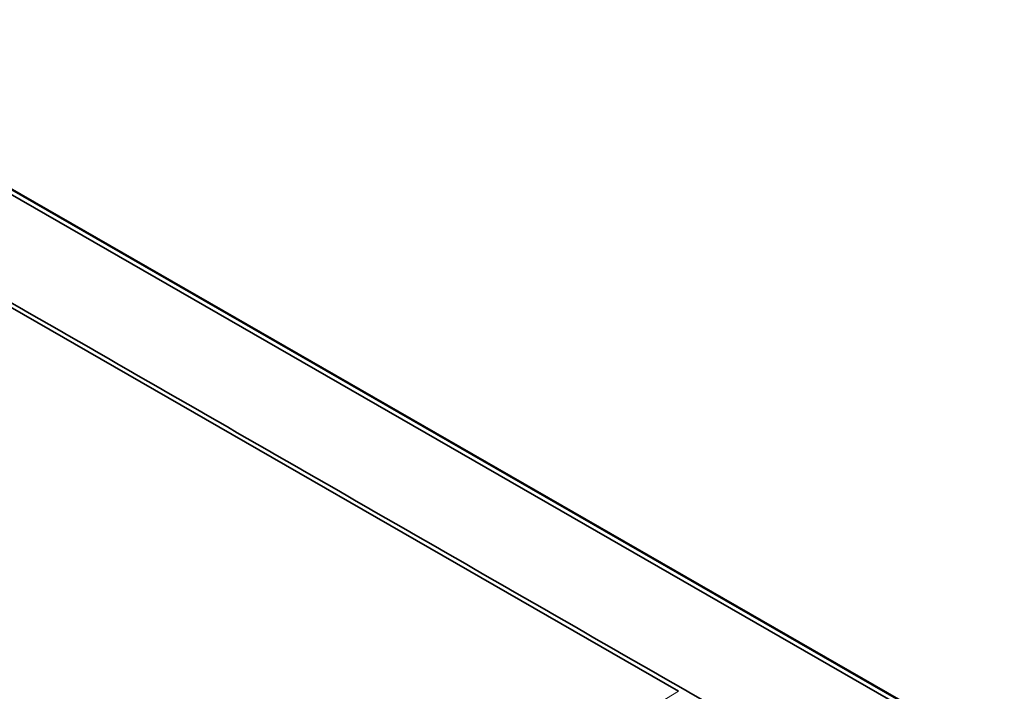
# Model space of a CAD drawing. Header units: millimetres. Extents: x 5 to 589, y 5 to 415.
# Tile 406 of 408: x 523 to 547, y 366 to 383. Entities that reach past the tile are written whole.
import ezdxf

# ---------------------------------------------------------------- set-up
doc = ezdxf.new("R2010")
doc.units = ezdxf.units.MM
doc.layers.add('Sichtbar (ISO)', color=7, linetype='Continuous', lineweight=35)
doc.layers.add('Sichtbar schmal (ISO)', color=7, linetype='Continuous', lineweight=18)

msp = doc.modelspace()

# ---------------------------------------------------------------- linework, layer by layer
at = {"layer": 'Sichtbar (ISO)'}
for p, q in [((515.49648618, 382.87918255), (546.53718804, 365.0259135)), ((516.21259432, 382.60765389), (547.2563522, 364.75262715)), ((516.00181953, 379.8213829), (539.28172635, 366.43178747))]:
    msp.add_line(p, q, dxfattribs=at)
msp.add_open_spline([(543.27083945, 364.25859823), (538.09693226, 367.23439594), (532.92303342, 370.21019876), (522.57523574, 376.16180439), (517.4013369, 379.13760721), (512.22743806, 382.11341003)], degree=3, knots=[0.0000033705, 0.0000033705, 0.0000033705, 0.0000033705, 4.3839515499, 4.3839515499, 8.7678997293, 8.7678997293, 8.7678997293, 8.7678997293], dxfattribs=at)
at = {"layer": 'Sichtbar schmal (ISO)'}
for p, q in [((515.48237478, 382.88479161), (546.52563227, 365.03005267)), ((516.16524424, 382.6040577), (547.20900456, 364.74902956)), ((531.17138649, 361.58180567), (539.28172635, 366.43178747))]:
    msp.add_line(p, q, dxfattribs=at)

doc.saveas('drawing.dxf')
